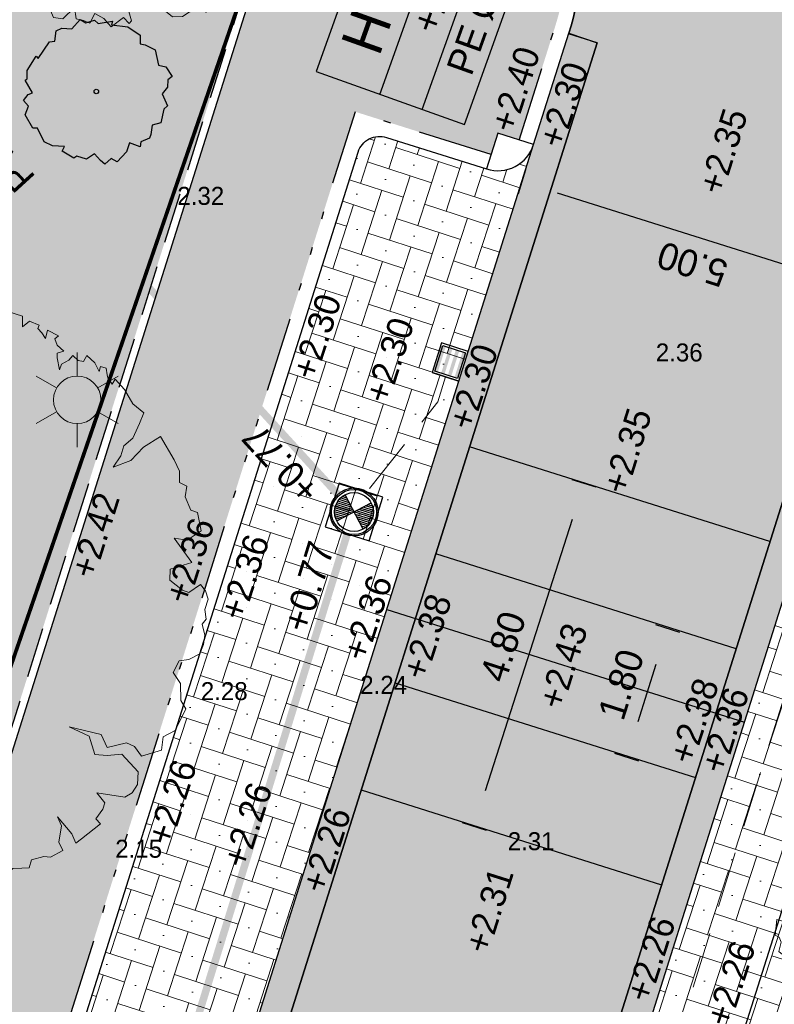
# Model space of a CAD drawing. Header units: metres. Extents: x 134157 to 138734, y 451157 to 455772.
# Tile 985 of 1056: x 136772 to 136782, y 454413 to 454426. Entities that reach past the tile are written whole.
import ezdxf
from ezdxf.enums import TextEntityAlignment as Align

# ---------------------------------------------------------------- set-up
doc = ezdxf.new("R2010")
doc.units = ezdxf.units.M
doc.linetypes.add('HIDDEN__G5', pattern=[1.125, 0.75, -0.375])
doc.linetypes.add('TR18X20__G2', pattern=[2.6, 1, -0.4, 0, -0.4, 0, -0.4, 0, -0.4])
doc.layers.add('-DR-alg-hulplijnen bochtstralen uitritconstructies', color=210, linetype='Continuous', plot=False)
doc.layers.add('-DR-alg-hulplijnen kantverharding asflast nieuwe fietsstraat', color=7, linetype='Continuous', true_color=0xff9429, plot=False)
for name, color, linetype, lineweight in [('-DR-bs-boom', 253, 'Continuous', 13), ('-DR-bs-inr-lichtmast', 253, 'Continuous', 13), ('-DR-nw-mk-taludmarkering', 252, 'Continuous', 0), ('-DR-nw-rio-HWA 125', 170, 'HIDDEN__G5', 13), ('-DR-nw-vh-arc-tegels 300x300x45', 253, 'Continuous', 9)]:
    doc.layers.add(name, color=color, linetype=linetype, lineweight=lineweight)
for name, color, linetype in [('-DR-bs-rio-DWA Jutfaseweg', 253, 'Continuous'), ('-DR-bs-txt-hoogtemaat', 253, 'Continuous'), ('-DR-nw-gr-solitaire heester', 96, 'Continuous'), ('-DR-nw-maatvoering', 3, 'Continuous'), ('-DR-nw-rio-HWA 200', 170, 'Continuous'), ('-DR-nw-rio-HWA putnummer @ 0.2', 170, 'Continuous'), ('-DR-nw-rio-HWA txt @ 0.2', 170, 'Continuous'), ('-DR-nw-rio-inspectieput', 2, 'Continuous'), ('-DR-nw-rio-putblock-deksel', 1, 'Continuous'), ('-DR-nw-rio-putblock-schacht', 2, 'Continuous'), ('-DR-nw-rio-straatkolk parkeervak', 1, 'Continuous'), ('-DR-nw-txt-hoogtemaat', 2, 'Continuous'), ('-DR-nw-vh-band 10x20 ob', 2, 'HIDDEN__G5'), ('-DR-nw-vh-band 18-20x25', 2, 'TR18X20__G2'), ('-DR-nw-vh-band 18-20x25 hoekblok R 0.50 uitwendig', 2, 'Continuous'), ('-DR-nw-vh-kantverharding', 3, 'Continuous'), ('-DR-nw-vh-scheiding verhardingen', 1, 'Continuous')]:
    doc.layers.add(name, color=color, linetype=linetype)
doc.layers.add('-DR-nw-gr-arc-beplanting grote vakken', color=7, linetype='Continuous', true_color=0xabceb2)
doc.layers.add('-DR-nw-gr-arc-gras', color=7, linetype='Continuous', true_color=0xb5d5a4)
for name, color, linetype, lineweight, true_color in [('-DR-nw-vh-arc-asfalt fietsstraat rood', 7, 'Continuous', 9, 0xdfbfc7), ('-DR-nw-vh-arc-sbs df Drainflow', 7, 'Continuous', 9, 0xb9747c), ('-DR-nw-vh-arc-sbs kf bruinrood rabat halfsteens', 7, 'Continuous', 9, 0xb88485)]:
    doc.layers.add(name, color=color, linetype=linetype, lineweight=lineweight, true_color=true_color)
doc.styles.add('18_200', font='romans', dxfattribs={"width": 0.8, "height": 0.36})
doc.styles.add('CiCom Engineering', font='txt', dxfattribs={"height": 1.8})
doc.styles.add('Drong', font='txt', dxfattribs={"height": 1.8})
doc.dimstyles.new('Drong', dxfattribs={"dimtxt": 1.8, "dimasz": 2.5, "dimexe": 0, "dimexo": 0, "dimgap": 0.9, "dimtad": 1, "dimzin": 0, "dimdsep": 46, "dimtxsty": 'Drong', "dimblk": 'dimblk-wit', "dimcen": 0, "dimse1": 1, "dimse2": 1, "dimclrd": 256, "dimclre": 1, "dimclrt": 7, "dimadec": 0, "dimazin": 0, "dimtfac": 1, "dimtmove": 0, "dimatfit": 3, "dimfxl": 1, "dimtolj": 1, "dimtzin": 0, "dimarcsym": 0})
pattern_1 = [(72, (0, 0), (-0.3780220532, -0.19261185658), [0.9, -0.3]), (162, (0.1854, 0.57063), (-0.3780220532, -0.19261185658), [0.9, -0.3]), (72, (-0.04995, 0.33167), (-0.3780220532, -0.19261185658), [0, -1.2]), (72, (-0.05355, 0.806), (-0.3780220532, -0.19261185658), [0, -1.2])]
pattern_2 = [(115.335625, (136419.71802, 453326.2367), (-0.223681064, -0.105903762), [0.06, -0.187485]), (205.335625, (136419.71802, 453326.2367), (0.105903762, -0.223681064), [0.06, -0.187485])]

# ---------------------------------------------------------------- blocks, each defined once
blk = doc.blocks.new('Boom bestaand 1')
blk.add_lwpolyline([(-0.0612, 0.3923), (-0.0736, 0.4117), (-0.087, 0.4225), (-0.0926, 0.4415), (-0.1106, 0.4615), (-0.1242, 0.4751), (-0.1453, 0.464), (-0.1728, 0.4611), (-0.1945, 0.4533), (-0.1892, 0.4456), (-0.2017, 0.4432), (-0.2068, 0.4444), (-0.2172, 0.4471), (-0.2235, 0.4396), (-0.2169, 0.4339), (-0.2271, 0.4339), (-0.2331, 0.433), (-0.2499, 0.4257), (-0.2427, 0.4167), (-0.2476, 0.4092), (-0.2589, 0.4043), (-0.2544, 0.3953), (-0.2533, 0.3814), (-0.2458, 0.3746), (-0.266, 0.3788), (-0.2728, 0.3822), (-0.2717, 0.3934), (-0.2848, 0.3874), (-0.2965, 0.3882), (-0.2987, 0.3953), (-0.3145, 0.3822), (-0.3029, 0.3735), (-0.3141, 0.372), (-0.3232, 0.3686), (-0.3277, 0.3731), (-0.3404, 0.3607), (-0.3359, 0.3465), (-0.3526, 0.3537), (-0.3703, 0.3325), (-0.3491, 0.329), (-0.3569, 0.3156), (-0.371, 0.3198), (-0.3837, 0.3191), (-0.3802, 0.2951), (-0.3781, 0.2944), (-0.3887, 0.2873), (-0.4014, 0.2902), (-0.4056, 0.2803), (-0.3837, 0.2704), (-0.359, 0.2591), (-0.3251, 0.2535), (-0.3272, 0.2337), (-0.318, 0.228), (-0.3011, 0.2189), (-0.282, 0.2224), (-0.2608, 0.2153), (-0.2523, 0.2012), (-0.27, 0.204), (-0.2834, 0.2118), (-0.2947, 0.2047), (-0.3322, 0.185), (-0.3413, 0.2203), (-0.3505, 0.2287), (-0.3724, 0.2146), (-0.388, 0.2358), (-0.4042, 0.2415), (-0.4226, 0.2415), (-0.4315, 0.2467), (-0.4416, 0.2292), (-0.4325, 0.2224), (-0.436, 0.2111), (-0.4423, 0.2083), (-0.453, 0.2067), (-0.4613, 0.1921), (-0.4572, 0.18), (-0.4671, 0.1702), (-0.4727, 0.1652), (-0.4473, 0.144), (-0.4565, 0.1356), (-0.4706, 0.132), (-0.484, 0.1398), (-0.4883, 0.1172), (-0.4847, 0.1158), (-0.4748, 0.1137), (-0.477, 0.101), (-0.4713, 0.0946), (-0.4748, 0.0748), (-0.4932, 0.0607), (-0.4854, 0.0473), (-0.4875, 0.0402), (-0.5017, 0.0304), (-0.4974, 0.0049), (-0.4897, 0.0021), (-0.4832, -0.006), (-0.4832, -0.0211), (-0.4886, -0.0247), (-0.4921, -0.0353), (-0.4877, -0.0469), (-0.4868, -0.0593), (-0.4797, -0.0567), (-0.4646, -0.0487), (-0.4592, -0.0416), (-0.4495, -0.0531), (-0.4326, -0.0549), (-0.4342, -0.0824), (-0.4439, -0.0844), (-0.4591, -0.0789), (-0.4694, -0.0898), (-0.4853, -0.0874), (-0.4835, -0.1044), (-0.469, -0.1108), (-0.4787, -0.1222), (-0.4698, -0.128), (-0.4666, -0.142), (-0.4712, -0.1535), (-0.4673, -0.1649), (-0.4544, -0.1649), (-0.422, -0.1781), (-0.41, -0.1658), (-0.3893, -0.1644), (-0.3736, -0.1512), (-0.391, -0.1753), (-0.4052, -0.1753), (-0.417, -0.1934), (-0.4393, -0.1893), (-0.4502, -0.206), (-0.443, -0.2225), (-0.4293, -0.2254), (-0.424, -0.2366), (-0.4254, -0.251), (-0.4188, -0.2613), (-0.4123, -0.2603), (-0.4066, -0.2696), (-0.4013, -0.2747), (-0.3966, -0.2735), (-0.3925, -0.2806), (-0.3993, -0.2847), (-0.3905, -0.2962), (-0.3764, -0.2947), (-0.3703, -0.2952), (-0.369, -0.3047), (-0.3739, -0.3072), (-0.379, -0.3111), (-0.3686, -0.3301), (-0.3402, -0.3274), (-0.325, -0.2991), (-0.284, -0.3012), (-0.2611, -0.2728), (-0.2463, -0.245), (-0.2054, -0.239), (-0.1868, -0.2166), (-0.1743, -0.1981), (-0.1896, -0.2363), (-0.2027, -0.2526), (-0.2201, -0.2532), (-0.2283, -0.2756), (-0.2392, -0.281), (-0.237, -0.2947), (-0.2507, -0.3132), (-0.2791, -0.3219), (-0.2898, -0.3304), (-0.3173, -0.3368), (-0.3146, -0.3612), (-0.3304, -0.3661), (-0.3025, -0.3907), (-0.2927, -0.3885), (-0.278, -0.3918), (-0.2529, -0.3874), (-0.2548, -0.4016), (-0.2471, -0.4137), (-0.2373, -0.413), (-0.2359, -0.4235), (-0.244, -0.4329), (-0.2234, -0.4441), (-0.2184, -0.4397), (-0.2103, -0.44), (-0.1991, -0.4488), (-0.19, -0.4441), (-0.1778, -0.4485), (-0.164, -0.4505), (-0.1606, -0.4451), (-0.1549, -0.4573), (-0.1555, -0.4613), (-0.14, -0.4627), (-0.1312, -0.4505), (-0.1096, -0.4259), (-0.1073, -0.4238), (-0.1116, -0.4488), (-0.1194, -0.4525), (-0.1103, -0.462), (-0.0992, -0.4807), (-0.089, -0.4841), (-0.0747, -0.4752), (-0.0482, -0.4977), (-0.0278, -0.4895), (-0.0108, -0.4916), (0.0157, -0.4977), (0.0286, -0.4827), (0.0558, -0.482), (0.072, -0.457), (0.069, -0.4349), (0.0757, -0.4119), (0.0796, -0.3924), (0.0927, -0.4156), (0.1039, -0.4278), (0.1075, -0.4466), (0.1025, -0.468), (0.1299, -0.4785), (0.1933, -0.4575), (0.2001, -0.44), (0.2363, -0.4392), (0.2587, -0.4253), (0.2652, -0.3991), (0.2784, -0.4081), (0.2832, -0.3913), (0.3018, -0.3913), (0.3264, -0.3733), (0.2952, -0.3338), (0.3048, -0.3266), (0.3174, -0.3112), (0.333, -0.3182), (0.3264, -0.335), (0.3552, -0.3436), (0.3781, -0.3189), (0.3793, -0.296), (0.4017, -0.296), (0.4096, -0.2826), (0.4002, -0.2572), (0.4186, -0.2622), (0.4261, -0.2522), (0.4345, -0.2443), (0.4231, -0.2298), (0.4365, -0.2194), (0.4544, -0.2139), (0.448, -0.1886), (0.4609, -0.1841), (0.4584, -0.1786), (0.4161, -0.1731), (0.4136, -0.1478), (0.3708, -0.1582), (0.3489, -0.1512), (0.3315, -0.1289), (0.2902, -0.1279), (0.3474, -0.1209), (0.3593, -0.1378), (0.3737, -0.1384), (0.3856, -0.1284), (0.4119, -0.1403), (0.4319, -0.109), (0.4632, -0.1221), (0.4795, -0.1133), (0.4858, -0.0977), (0.4808, -0.0718), (0.4943, -0.0594), (0.4931, -0.0482), (0.4862, -0.0269), (0.4918, -0.0131), (0.4962, -0.0015), (0.4851, 0.0073), (0.4884, 0.0283), (0.494, 0.0383), (0.4918, 0.0615), (0.4763, 0.0609), (0.4531, 0.0758), (0.4365, 0.0758), (0.4719, 0.0863), (0.489, 0.0863), (0.4862, 0.0979), (0.4761, 0.1368), (0.4651, 0.1329), (0.455, 0.15), (0.4464, 0.1571), (0.4261, 0.1516), (0.4511, 0.1914), (0.4495, 0.2054), (0.4402, 0.2194), (0.4215, 0.2288), (0.3832, 0.2155), (0.3754, 0.1921), (0.3661, 0.1742), (0.3341, 0.1773), (0.3068, 0.1532), (0.3395, 0.1968), (0.3637, 0.1976), (0.3692, 0.2304), (0.3801, 0.2397), (0.3996, 0.2444), (0.4034, 0.279), (0.3842, 0.2903), (0.3824, 0.313), (0.3563, 0.3433), (0.3406, 0.3414), (0.3141, 0.3521), (0.2925, 0.3482), (0.2787, 0.3649), (0.2826, 0.3806), (0.2817, 0.4012), (0.2696, 0.4131), (0.256, 0.4212), (0.2376, 0.4248), (0.2327, 0.4339), (0.2168, 0.4384), (0.2036, 0.45), (0.1887, 0.4518), (0.1757, 0.4483), (0.1806, 0.4248), (0.1727, 0.4169), (0.1492, 0.4041), (0.1325, 0.412), (0.1367, 0.4496), (0.0873, 0.4385), (0.0991, 0.4571), (0.0942, 0.4846), (0.0638, 0.4915), (0.0559, 0.4826), (0.0314, 0.4826), (0.0166, 0.4925), (0.0058, 0.4836), (-0.0114, 0.491), (-0.0324, 0.4905), (-0.0772, 0.485), (-0.0717, 0.4517), (-0.0599, 0.4236), (-0.0612, 0.3923)])
blk.add_circle((0, 0), 0.0251)
blk = doc.blocks.new('*U141')
at = {"layer": '-DR-nw-mk-taludmarkering', "flags": 128}
for points, const_width in [([(-0.03, -0.095), (3.975, -1.36)], 0.2), ([(-0.008, -0.522), (0.083, -0.236)], 0.1), ([(0.068, -1.28), (0.369, -0.326)], 0.1), ([(0.565, -0.703), (0.655, -0.417)], 0.1), ([(0.64, -1.46), (0.941, -0.507)], 0.1), ([(1.137, -0.883), (1.227, -0.597)], 0.1), ([(1.212, -1.641), (1.513, -0.688)], 0.1), ([(1.709, -1.064), (1.799, -0.778)], 0.1), ([(1.784, -1.822), (2.085, -0.868)], 0.1), ([(2.281, -1.245), (2.371, -0.959)], 0.1), ([(2.356, -2.002), (2.658, -1.049)], 0.1), ([(2.853, -1.425), (2.944, -1.139)], 0.1), ([(2.929, -2.183), (3.23, -1.23)], 0.1), ([(3.425, -1.606), (3.516, -1.32)], 0.1), ([(3.501, -2.364), (3.802, -1.41)], 0.1)]:
    blk.add_lwpolyline(points, dxfattribs=dict(at, const_width=const_width))
at = {"layer": '-DR-nw-vh-scheiding verhardingen', "linetype": 'ByBlock', "flags": 128}
for points in [[(0, 0), (4.005, -1.265)], [(-0.452, -1.43), (3.553, -2.695)]]:
    blk.add_lwpolyline(points, dxfattribs=at)
blk = doc.blocks.new('*U140')
at = {"layer": '-DR-nw-mk-taludmarkering', "flags": 128}
for points, const_width in [([(-3.501, 2.364), (-3.802, 1.41)], 0.1), ([(-2.929, 2.183), (-3.23, 1.23)], 0.1), ([(-2.356, 2.002), (-2.658, 1.049)], 0.1), ([(-1.784, 1.822), (-2.085, 0.868)], 0.1), ([(-3.425, 1.606), (-3.516, 1.32)], 0.1), ([(-1.212, 1.641), (-1.513, 0.688)], 0.1), ([(0.03, 0.095), (-3.975, 1.36)], 0.2), ([(-2.853, 1.425), (-2.944, 1.139)], 0.1), ([(-0.64, 1.46), (-0.941, 0.507)], 0.1), ([(-0.068, 1.28), (-0.369, 0.326)], 0.1), ([(-2.281, 1.245), (-2.371, 0.959)], 0.1), ([(-1.709, 1.064), (-1.799, 0.778)], 0.1), ([(-1.137, 0.883), (-1.227, 0.597)], 0.1), ([(-0.565, 0.703), (-0.655, 0.417)], 0.1), ([(0.008, 0.522), (-0.083, 0.236)], 0.1)]:
    blk.add_lwpolyline(points, dxfattribs=dict(at, const_width=const_width))
at = {"layer": '-DR-nw-vh-scheiding verhardingen', "linetype": 'ByBlock', "flags": 128}
for points in [[(0.452, 1.43), (-3.553, 2.695)], [(0, 0), (-4.005, 1.265)]]:
    blk.add_lwpolyline(points, dxfattribs=at)
blk = doc.blocks.new('dimblk-wit')
at = {"color": 7}
blk.add_line((0, -0.3333), (0, 0.3333), dxfattribs=at)
blk.add_solid([(0, 0), (-0.8, 0.2), (-0.8, -0.2)], dxfattribs=at)
blk = doc.blocks.new('*D479')
at = {"layer": '-DR-nw-maatvoering', "lineweight": -2, "transparency": 16777216}
blk.add_line((136773.266, 454387.078), (136784.723, 454423.362), dxfattribs=at)
at = {"layer": 'Defpoints', "color": 0, "transparency": 16777216}
for p in [(136784.874, 454423.839), (136784.969, 454423.808), (136773.102, 454386.605)]:
    blk.add_point(p, dxfattribs=at)
at = {"layer": '-DR-nw-maatvoering', "lineweight": -2, "transparency": 16777216, "xscale": 0.5, "yscale": 0.5, "zscale": 0.5}
for p, rotation in [((136784.874, 454423.839), 72.47550339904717), ((136773.115, 454386.601), 252.4755033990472)]:
    blk.add_blockref('dimblk-wit', p, dxfattribs=dict(at, rotation=rotation))
at = {"layer": '-DR-nw-maatvoering', "color": 7, "transparency": 16777216, "insert": (136779.835, 454409.09), "char_height": 0.36, "attachment_point": 5, "rotation": 72.4755, "style": 'Drong', "bg_fill": 3, "box_fill_scale": 1.1, "bg_fill_color": 256, "bg_fill_true_color": 13158600, "bg_fill_transparency": 0}
blk.add_mtext('\\A1;39.05', dxfattribs=at)
blk = doc.blocks.new('LICHTMAST')
at = {"ltscale": 0.1}
for p, q in [((0, 0.1266), (0, 0.2531)), ((-0.1096, 0.0633), (-0.2192, 0.1266)), ((0.1096, 0.0633), (0.2192, 0.1266)), ((-0.1096, -0.0633), (-0.2192, -0.1266)), ((0.1096, -0.0633), (0.2192, -0.1266)), ((0, -0.1266), (0, -0.2531))]:
    blk.add_line(p, q, dxfattribs=at)
blk.add_circle((0, 0), 0.1266, dxfattribs=at)
at = {"style": '18_200', "width": 0.8}
blk.add_attdef('HOOGTE', (0.2467, 0.2424), '', height=0.25, dxfattribs=at)
blk = doc.blocks.new('*U660')
h = blk.add_hatch(color=256)
h.dxf.hatch_style = 1
h.paths.add_polyline_path([(-0.174, 0.461), (-0.214, 0.473), (-0.322, 0.131), (-0.282, 0.119)])
h.paths.add_polyline_path([(-0.085, 0.432), (-0.129, 0.447), (-0.237, 0.104), (-0.193, 0.09)])
h.paths.add_polyline_path([(0.005, 0.404), (-0.04, 0.418), (-0.148, 0.076), (-0.103, 0.062)])
h.paths.add_polyline_path([(0.09, 0.377), (0.049, 0.39), (-0.059, 0.048), (-0.018, 0.035)])
for points in [[(0, 0), (0.125, 0.396), (-0.233, 0.509), (-0.358, 0.113)], [(-0.018, 0.035), (-0.322, 0.131), (-0.214, 0.473), (0.09, 0.377)]]:
    blk.add_lwpolyline(points, close=True)
blk = doc.blocks.new('Solitaire heester')
blk.add_lwpolyline([(-1.738, -4.391), (-2.166, -3.928), (-2.484, -4.007), (-2.465, -3.244), (-3.109, -3.265), (-3.941, -2.905), (-3.868, -2.452), (-4.36, -2.18), (-4.239, -1.823), (-3.951, -1.284), (-4.466, -0.924), (-4.503, -0.249), (-4.693, -0.105), (-4.523, 0.792), (-4.166, 0.751), (-4.409, 1.522), (-4.335, 2.134), (-3.641, 2.854), (-3.727, 3.148), (-3.089, 3.94), (-2.461, 3.914), (-2.205, 4.358), (-1.729, 4.197), (-1.539, 3.974), (-0.893, 4.711), (-0.766, 4.615), (-0.249, 4.811), (0.839, 4.577), (0.75, 4.394), (2.044, 4.064), (2.202, 3.745), (2.886, 3.886), (3.186, 3.598), (3.367, 2.954), (4.16, 2.633), (4.071, 2.213), (4.434, 1.719), (4.306, 1.417), (4.764, 0.573), (4.517, 0.55), (4.767, -0.515), (4.517, -1.491), (3.976, -1.68), (4.023, -2.014), (3.933, -2.752), (3.056, -3.305), (3.102, -3.798), (2.655, -4.416), (2.346, -4.232), (1.877, -4.365), (1.329, -4.18), (0.699, -4.79), (0.406, -4.637), (-0.508, -4.753), (-0.848, -4.267), (-1.476, -4.4), (-1.738, -4.391)])
blk.add_circle((0, 0), 0.15)
blk = doc.blocks.new('*U564')
at = {"color": 0}
blk.add_lwpolyline([(-8.027, 0), (8.027, 0), (8.027, 10.5), (-8.027, 10.5)], close=True, dxfattribs=at)
for points in [[(-8.027, 6), (8.027, 6)], [(-8.027, 3), (8.027, 3)]]:
    blk.add_lwpolyline(points, dxfattribs=at)
at = {"style": 'CiCom Engineering'}
for tag, height, p in [('PUTNUMMER', 2.75, (0, 6.869)), ('MAAIVELD', 1.8, (0, 3.751)), ('AFMETING', 1.8, (0, 0.635))]:
    blk.add_attdef(tag, text='', height=height, dxfattribs=at).set_placement(p, align=Align.CENTER)
blk = doc.blocks.new('*U2047')
at = {"layer": '-DR-nw-rio-putblock-deksel', "color": 0, "ltscale": 0.5}
for p, q in [((-0.19, 0.176), (0.191, -0.177)), ((-0.18, 0.167), (-0.181, 0.187)), ((-0.176, -0.191), (0.177, 0.19)), ((-0.154, 0.143), (-0.157, 0.207)), ((-0.128, 0.119), (-0.132, 0.223)), ((-0.103, 0.095), (-0.108, 0.236)), ((-0.077, 0.071), (-0.084, 0.246)), ((-0.051, 0.048), (-0.059, 0.253)), ((-0.026, 0.024), (-0.035, 0.257)), ((0, 0), (-0.01, 0.259)), ((0.024, 0.025), (0.015, 0.259)), ((0.048, 0.051), (0.04, 0.257)), ((0.071, 0.077), (0.065, 0.252)), ((0.095, 0.102), (0.09, 0.244)), ((0.119, 0.128), (0.115, 0.233)), ((0.143, 0.154), (0.14, 0.219)), ((0.167, 0.179), (0.166, 0.2)), ((-0.115, -0.233), (-0.119, -0.129)), ((-0.09, -0.244), (-0.095, -0.103)), ((-0.065, -0.252), (-0.071, -0.077)), ((-0.04, -0.257), (-0.048, -0.052)), ((-0.015, -0.26), (-0.024, -0.026)), ((0.01, -0.26), (0, 0)), ((0.035, -0.258), (0.026, -0.024)), ((0.059, -0.253), (0.051, -0.048)), ((0.084, -0.246), (0.077, -0.071)), ((0.108, -0.237), (0.103, -0.095)), ((0.132, -0.224), (0.128, -0.119)), ((-0.166, -0.2), (-0.167, -0.18)), ((-0.14, -0.219), (-0.143, -0.155)), ((0.157, -0.208), (0.154, -0.143)), ((0.181, -0.187), (0.18, -0.167))]:
    blk.add_line(p, q, dxfattribs=at)
at = {"layer": '-DR-nw-rio-putblock-deksel', "color": 0}
blk.add_lwpolyline([(0.317, -0.293), (0.293, 0.317), (-0.317, 0.293), (-0.293, -0.317)], close=True, dxfattribs=at)
at = {"layer": '-DR-nw-rio-putblock-deksel', "color": 0, "ltscale": 0.5}
blk.add_circle((0, 0), 0.26, dxfattribs=at)
at = {"layer": '-DR-nw-rio-putblock-schacht', "color": 0}
for radius in [0.32, 0.3]:
    blk.add_circle((0, 0), radius, dxfattribs=at)
blk = doc.blocks.new('*D2088')
at = {"layer": '-DR-nw-maatvoering', "lineweight": -2, "transparency": 16777216}
blk.add_line((136782.598, 454422.39), (136778.784, 454423.595), dxfattribs=at)
at = {"layer": 'Defpoints', "color": 0, "transparency": 16777216}
for p in [(136778.93, 454425.716), (136778.307, 454423.745), (136783.075, 454422.24)]:
    blk.add_point(p, dxfattribs=at)
at = {"layer": '-DR-nw-maatvoering', "lineweight": -2, "transparency": 16777216, "xscale": 0.5, "yscale": 0.5, "zscale": 0.5}
for p, rotation in [((136778.307, 454423.745), 162.4755034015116), ((136783.075, 454422.24), 342.4755034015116)]:
    blk.add_blockref('dimblk-wit', p, dxfattribs=dict(at, rotation=rotation))
at = {"layer": '-DR-nw-maatvoering', "color": 7, "transparency": 16777216, "insert": (136780.582, 454422.646), "char_height": 0.36, "attachment_point": 5, "rotation": 162.4755, "style": 'Drong'}
blk.add_mtext('\\A1;5.00', dxfattribs=at)
blk = doc.blocks.new('*U2245')
at = {"style": 'Drong'}
blk.add_attdef('BOBR', text='', height=1.8, rotation=2.47279, dxfattribs=at).set_placement((50.29, 2.172), align=Align.BOTTOM_RIGHT)
blk.add_attdef('MATERIAAL', text='', height=1.8, rotation=2.47279, dxfattribs=at).set_placement((0, 0), align=Align.BOTTOM_CENTER)
blk.add_attdef('BOBL', text='', height=1.8, rotation=2.47279, dxfattribs=at).set_placement((-48.602, -2.099), align=Align.BOTTOM_LEFT)
blk = doc.blocks.new('*U2246')
at = {"style": 'Drong'}
blk.add_attdef('BOBR', text='', height=1.8, rotation=62.11132, dxfattribs=at).set_placement((13.158, 24.864), align=Align.BOTTOM_RIGHT)
blk.add_attdef('MATERIAAL', text='', height=1.8, rotation=62.11132, dxfattribs=at).set_placement((0, 0), align=Align.BOTTOM_CENTER)
blk.add_attdef('BOBL', text='', height=1.8, rotation=62.11132, dxfattribs=at).set_placement((-15.87, -29.988), align=Align.BOTTOM_LEFT)
blk = doc.blocks.new('*D2354')
at = {"layer": '-DR-nw-maatvoering', "lineweight": -2, "transparency": 16777216}
blk.add_line((136777.823, 454415.627), (136778.985, 454419.245), dxfattribs=at)
at = {"layer": 'Defpoints', "color": 0, "transparency": 16777216}
for p in [(136779.138, 454419.722), (136779.138, 454419.722), (136777.671, 454415.151)]:
    blk.add_point(p, dxfattribs=at)
at = {"layer": '-DR-nw-maatvoering', "lineweight": -2, "transparency": 16777216, "xscale": 0.5, "yscale": 0.5, "zscale": 0.5}
for p, rotation in [((136779.138, 454419.722), 72.19577141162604), ((136777.671, 454415.151), 252.1957714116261)]:
    blk.add_blockref('dimblk-wit', p, dxfattribs=dict(at, rotation=rotation))
at = {"layer": '-DR-nw-maatvoering', "color": 7, "transparency": 16777216, "insert": (136778.058, 454417.548), "char_height": 0.36, "attachment_point": 5, "rotation": 72.1958, "style": 'Drong'}
blk.add_mtext('\\A1;4.80', dxfattribs=at)
blk = doc.blocks.new('*D2355')
at = {"layer": '-DR-nw-maatvoering', "lineweight": -2, "transparency": 16777216}
blk.add_line((136779.857, 454416.55), (136780.101, 454417.312), dxfattribs=at)
at = {"layer": 'Defpoints', "color": 0, "transparency": 16777216}
for p in [(136780.254, 454417.788), (136781.174, 454417.492), (136780.623, 454415.779)]:
    blk.add_point(p, dxfattribs=at)
at = {"layer": '-DR-nw-maatvoering', "lineweight": -2, "transparency": 16777216, "xscale": 0.5, "yscale": 0.5, "zscale": 0.5}
for p, rotation in [((136780.254, 454417.788), 72.19577141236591), ((136779.704, 454416.074), 252.1957714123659)]:
    blk.add_blockref('dimblk-wit', p, dxfattribs=dict(at, rotation=rotation))
at = {"layer": '-DR-nw-maatvoering', "color": 7, "transparency": 16777216, "insert": (136779.633, 454417.042), "char_height": 0.36, "attachment_point": 5, "rotation": 72.1958, "style": 'Drong'}
blk.add_mtext('\\A1;1.80', dxfattribs=at)

msp = doc.modelspace()

# ---------------------------------------------------------------- hatches: boundary and pattern name
at = {"layer": '-DR-nw-gr-arc-beplanting grote vakken'}
h = msp.add_hatch(color=256, dxfattribs=at)
h.dxf.hatch_style = 1
h.paths.add_polyline_path([(136773.394, 454434.939), (136766.503, 454420.945), (136764.769, 454421.799), (136762.497, 454417.185), (136763.773, 454416.584), (136762.442, 454413.865), (136769.567, 454410.345), (136776.801, 454433.256)])
at = {"layer": '-DR-nw-gr-arc-gras', "transparency": 33554687}
h = msp.add_hatch(dxfattribs=at)
h.set_pattern_fill('AGR-BOLLEN', color=256, scale=0.1, pattern_type=2)
h.set_pattern_definition(pattern_2)
edge = h.paths.add_edge_path()
edge.add_arc((-7000776.81, 3043164.568), 7592527.997, 340.0567505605, 340.0572256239)
edge.add_line((136455.782, 453494.254), (136455.124, 453494.493))
edge.add_arc((380495.222, 364992.548), 259592.304, 160.06665688, 160.08044536)
edge.add_line((136433.832, 453435.762), (136433.813, 453435.768))
edge.add_line((136433.813, 453435.768), (136432.179, 453431.255))
edge.add_line((136432.179, 453431.255), (136432.198, 453431.248))
edge.add_line((136432.198, 453431.248), (136431.678, 453429.87))
edge.add_line((136431.678, 453429.87), (136432.336, 453429.631))
edge.add_line((136432.336, 453429.631), (136434.309, 453435.077))
h = msp.add_hatch(dxfattribs=at)
h.set_pattern_fill('AGR-BOLLEN', color=256, scale=0.1, pattern_type=2)
h.set_pattern_definition(pattern_2)
edge = h.paths.add_edge_path()
edge.add_line((136644.275, 454017.422), (136643.935, 454016.481))
edge.add_line((136643.935, 454016.481), (136643.884, 454016.34))
edge.add_line((136643.884, 454016.34), (136644.542, 454016.102))
edge.add_arc((1711333.983, -116117.427), 1674723.582, 160.095672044, 160.096657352, ccw=False)
edge.add_line((136654.347, 454043.181), (136653.689, 454043.42))
edge.add_line((136653.689, 454043.42), (136653.638, 454043.279))
edge.add_line((136653.638, 454043.279), (136653.298, 454042.339))
edge.add_line((136653.298, 454042.339), (136644.275, 454017.422))
h = msp.add_hatch(dxfattribs=at)
h.set_pattern_fill('AGR-BOLLEN', color=256, scale=0.1, pattern_type=2)
h.set_pattern_definition(pattern_2)
h.paths.add_polyline_path([(136767.067, 454353.611), (136793.615, 454437.685, -0.413342), (136794.867, 454438.339), (136795.165, 454439.293, 0.413342), (136792.662, 454437.987), (136766.124, 454353.945), (136752.302, 454318.808, -0.00463), (136725.901, 454239.621), (136726.847, 454239.295, 0.004629), (136753.244, 454318.471)])
at = {"layer": '-DR-nw-vh-arc-asfalt fietsstraat rood', "transparency": 33554687}
h = msp.add_hatch(color=256, dxfattribs=at)
h.dxf.hatch_style = 1
edge = h.paths.add_edge_path()
edge.add_line((136786.047, 454428.323), (136788.005, 454434.524))
edge.add_arc((136802.309, 454430.007), 15, 161.1385, 162.4755, ccw=False)
edge.add_line((136788.114, 454434.856), (136786.207, 454435.459))
edge.add_line((136786.207, 454435.459), (136786.098, 454435.126))
edge.add_line((136786.098, 454435.126), (136783.237, 454436.029))
edge.add_line((136783.237, 454436.029), (136783.343, 454436.363))
edge.add_line((136783.343, 454436.363), (136781.435, 454436.965))
edge.add_line((136781.435, 454436.965), (136780.92, 454435.334))
edge.add_line((136780.92, 454435.334), (136780.77, 454434.857))
edge.add_line((136780.77, 454434.857), (136780.619, 454434.38))
edge.add_line((136780.619, 454434.38), (136780.468, 454433.903))
edge.add_line((136780.468, 454433.903), (136780.318, 454433.426))
edge.add_line((136780.318, 454433.426), (136780.167, 454432.95))
edge.add_line((136780.167, 454432.95), (136780.017, 454432.473))
edge.add_line((136780.017, 454432.473), (136779.866, 454431.996))
edge.add_line((136779.866, 454431.996), (136779.716, 454431.519))
edge.add_line((136779.716, 454431.519), (136779.565, 454431.042))
edge.add_line((136779.565, 454431.042), (136779.415, 454430.566))
edge.add_line((136779.415, 454430.566), (136779.372, 454430.431))
edge.add_arc((136784.14, 454428.926), 5, 162.4755, 180.9105)
edge.add_line((136779.141, 454428.846), (136779.165, 454427.307))
edge.add_arc((136774.166, 454427.227), 5, -15.8158, 0.9105, ccw=False)
edge.add_line((136778.977, 454425.865), (136778.93, 454425.716))
edge.add_line((136778.93, 454425.716), (136779.311, 454425.596))
edge.add_line((136779.311, 454425.596), (136783.316, 454424.331))
edge.add_line((136783.316, 454424.331), (136783.698, 454424.211))
edge.add_arc((136788.466, 454422.705), 5, 144.0406, 162.4755, ccw=False)
edge.add_line((136784.418, 454425.641), (136785.326, 454426.893))
edge.add_arc((136781.279, 454429.829), 5, 324.0406, 342.4755)
h = msp.add_hatch(color=256, dxfattribs=at)
h.dxf.hatch_style = 1
edge = h.paths.add_edge_path()
edge.add_line((136621.119, 453955.235), (136699.22, 454170.922))
edge.add_arc((132463.741, 455704.591), 4504.6, 340.09465, 342.475503)
edge.add_line((136759.275, 454348.195), (136783.316, 454424.331))
edge.add_line((136783.316, 454424.331), (136779.311, 454425.596))
edge.add_line((136779.311, 454425.596), (136755.27, 454349.46))
edge.add_arc((132463.741, 455704.591), 4500.4, 340.09465, 342.475503, ccw=False)
edge.add_line((136695.271, 454172.352), (136617.17, 453956.665))
edge.add_line((136617.17, 453956.665), (136621.119, 453955.235))
at = {"layer": '-DR-nw-vh-arc-sbs df Drainflow'}
h = msp.add_hatch(dxfattribs=at)
h.set_pattern_fill('AVH-SBS_KEIFORMAAT_ELLEBOOG_01', color=256, scale=3, angle=72, pattern_type=2)
h.set_pattern_definition(pattern_1)
h.paths.add_polyline_path([(136785.705, 454423.262, 0.414203), (136785.509, 454423.638), (136784.201, 454424.052, -0.447201), (136783.894, 454424.731, 0.027841), (136783.698, 454424.211), (136776.451, 454401.263), (136778.523, 454400.517)])
h = msp.add_hatch(dxfattribs=at)
h.set_pattern_fill('AVH-SBS_KEIFORMAAT_ELLEBOOG_01', color=256, scale=3, angle=72, pattern_type=2)
h.set_pattern_definition(pattern_1)
h.paths.add_polyline_path([(136778.464, 454424.242, -0.414214), (136777.837, 454423.916), (136776.502, 454424.337, 0.414214), (136776.125, 454424.142), (136769.673, 454403.707), (136771.744, 454402.96)])
at = {"layer": '-DR-nw-vh-arc-sbs kf bruinrood rabat halfsteens', "transparency": 33554687}
h = msp.add_hatch(color=256, dxfattribs=at)
h.dxf.hatch_style = 1
h.paths.add_polyline_path([(136772.121, 454402.825), (136771.744, 454402.96), (136778.464, 454424.242), (136778.93, 454425.716), (136779.311, 454425.596)])
h = msp.add_hatch(color=256, dxfattribs=at)
h.dxf.hatch_style = 1
h.paths.add_polyline_path([(136776.451, 454401.263), (136776.075, 454401.399), (136783.214, 454424.007), (136783.316, 454424.331), (136783.698, 454424.211)])
at = {"layer": '-DR-nw-vh-arc-tegels 300x300x45'}
h = msp.add_hatch(dxfattribs=at)
h.set_pattern_fill('AVH-TEGEL_200X200_HALFST', color=256, scale=2, angle=64, pattern_type=2)
h.set_pattern_definition([(64, (0, 0), (-0.00441035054, 0.44719184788), [0.4, -0.4]), (154, (0, 0), (-0.1753484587, -0.35951761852), [])])
edge = h.paths.add_edge_path()
edge.add_line((136762.362, 454417.138), (136764.723, 454421.933))
edge.add_line((136764.723, 454421.933), (136766.457, 454421.079))
edge.add_line((136766.457, 454421.079), (136773.348, 454435.073))
edge.add_line((136773.348, 454435.073), (136766.794, 454438.33))
edge.add_line((136766.794, 454438.33), (136766.525, 454437.34))
edge.add_line((136766.525, 454437.34), (136764.92, 454431.43))
edge.add_line((136764.92, 454431.43), (136764.851, 454431.29))
edge.add_line((136764.851, 454431.29), (136766.14, 454430.704))
edge.add_line((136766.14, 454430.704), (136761.006, 454420.35))
edge.add_line((136761.006, 454420.35), (136761.561, 454420.099))
edge.add_line((136761.561, 454420.099), (136759.644, 454416.209))
edge.add_line((136759.644, 454416.209), (136760.999, 454415.539))
edge.add_line((136760.999, 454415.539), (136759.221, 454411.971))
edge.add_line((136759.221, 454411.971), (136757.894, 454412.602))
edge.add_line((136757.894, 454412.602), (136755.969, 454408.7))
edge.add_line((136755.969, 454408.7), (136755.447, 454408.956))
edge.add_line((136755.447, 454408.956), (136750.324, 454398.622))
edge.add_line((136750.324, 454398.622), (136749.067, 454399.245))
edge.add_line((136749.067, 454399.245), (136749, 454399.11))
edge.add_line((136749, 454399.11), (136744.789, 454401.185))
edge.add_line((136744.789, 454401.185), (136744.575, 454400.4))
edge.add_line((136744.575, 454400.4), (136750.026, 454397.727))
edge.add_line((136750.026, 454397.727), (136748.467, 454394.61))
edge.add_line((136748.467, 454394.61), (136743.042, 454397.248))
edge.add_line((136743.042, 454397.248), (136742.253, 454395.269))
edge.add_line((136742.253, 454395.269), (136742.311, 454395.241))
edge.add_line((136742.311, 454395.241), (136742.336, 454395.093))
edge.add_line((136742.336, 454395.093), (136743.838, 454394.436))
edge.add_arc((136744.613, 454396.28), 2, 247.2035, 264.1612)
edge.add_line((136744.41, 454394.291), (136748.353, 454393.887))
edge.add_line((136748.353, 454393.887), (136751.061, 454393.601))
edge.add_line((136751.061, 454393.601), (136753.036, 454393.208))
edge.add_line((136753.036, 454393.208), (136755.01, 454392.814))
edge.add_line((136755.01, 454392.814), (136755.285, 454392.738))
edge.add_line((136755.285, 454392.738), (136757.776, 454391.858))
edge.add_line((136757.776, 454391.858), (136753.851, 454395.101))
edge.add_line((136753.851, 454395.101), (136758.047, 454403.623))
edge.add_line((136758.047, 454403.623), (136756.163, 454404.55))
edge.add_line((136756.163, 454404.55), (136758.817, 454409.94))
edge.add_line((136758.817, 454409.94), (136760.103, 454409.314))
edge.add_line((136760.103, 454409.314), (136761.385, 454411.933))
edge.add_line((136761.385, 454411.933), (136768.987, 454408.177))
edge.add_line((136768.987, 454408.177), (136769.627, 454410.203))
edge.add_line((136769.627, 454410.203), (136762.309, 454413.82))
edge.add_line((136762.309, 454413.82), (136763.639, 454416.536))
edge.add_line((136763.639, 454416.536), (136762.362, 454417.138))
h = msp.add_hatch(dxfattribs=at)
h.set_pattern_fill('AVH-TEGEL_200X200_HALFST', color=256, scale=2, angle=71, pattern_type=2)
h.set_pattern_definition([(71, (0, 0), (-0.05887645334, 0.44332106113), [0.4, -0.4]), (161, (0, 0), (-0.13022726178, -0.37820743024), [])])
h.paths.add_polyline_path([(136767.143, 454396.463), (136768.907, 454395.906), (136768.35, 454394.141), (136766.586, 454394.699)], flags=16)
h.paths.add_polyline_path([(136766.378, 454394.039), (136768.142, 454393.482), (136767.585, 454391.718), (136765.821, 454392.275)], flags=16)
edge = h.paths.add_edge_path()
edge.add_line((136778.938, 454430.716), (136776.922, 454433.307))
edge.add_line((136776.922, 454433.307), (136769.002, 454408.225))
edge.add_line((136769.002, 454408.225), (136763.285, 454390.119))
edge.add_line((136763.285, 454390.119), (136767.11, 454389.945))
edge.add_line((136767.11, 454389.945), (136767.396, 454389.854))
edge.add_line((136767.396, 454389.854), (136767.704, 454390.83))
edge.add_line((136767.704, 454390.83), (136767.465, 454390.905))
edge.add_line((136767.465, 454390.905), (136767.601, 454391.334))
edge.add_line((136767.601, 454391.334), (136767.839, 454391.259))
edge.add_line((136767.839, 454391.259), (136769.391, 454396.171))
edge.add_line((136769.391, 454396.171), (136769.105, 454396.262))
edge.add_line((136769.105, 454396.262), (136769.195, 454396.548))
edge.add_line((136769.195, 454396.548), (136767.383, 454397.12))
edge.add_line((136767.383, 454397.12), (136776.085, 454424.679))
edge.add_line((136776.085, 454424.679), (136777.897, 454424.107))
edge.add_line((136777.897, 454424.107), (136777.987, 454424.393))
edge.add_line((136777.987, 454424.393), (136778.273, 454424.302))
edge.add_line((136778.273, 454424.302), (136778.743, 454425.789))
edge.add_arc((136774.166, 454427.234), 4.8, 342.4755, 360.9105)
edge.add_line((136778.965, 454427.311), (136778.941, 454428.843))
edge.add_arc((136784.14, 454428.926), 5.2, 162.4755, 180.9105, ccw=False)
edge.add_line((136779.181, 454430.491), (136779.224, 454430.626))
edge.add_line((136779.224, 454430.626), (136778.938, 454430.716))

# ---------------------------------------------------------------- linework, layer by layer
at = {"layer": '-DR-alg-hulplijnen bochtstralen uitritconstructies', "flags": 128}
msp.add_lwpolyline([(136776.507, 454418.044), (136781.275, 454416.538)], dxfattribs=at)
at = {"layer": '-DR-alg-hulplijnen kantverharding asflast nieuwe fietsstraat'}
for points in [[(136782.187, 454454.718), (136782.781, 454444.488, -0.091214), (136782.11, 454439.102), (136779.372, 454430.431, 0.080612), (136779.141, 454428.846), (136779.165, 454427.314, -0.080612), (136778.934, 454425.729), (136779.311, 454425.596), (136755.27, 454349.46, -0.010389), (136695.271, 454172.352), (136617.17, 453956.665), (136616.794, 453956.801, -0.016644), (136615.557, 453953.711), (136612.599, 453946.977)], [(136795.319, 454446.893, -0.11334), (136791.441, 454440.346), (136791.377, 454440.278, 0.112567), (136788.005, 454434.524), (136786.047, 454428.323, -0.080612), (136785.326, 454426.893), (136784.418, 454425.641, 0.080611), (136783.698, 454424.211), (136783.316, 454424.331), (136759.275, 454348.195, -0.010389), (136699.22, 454170.922), (136621.119, 453955.235), (136621.495, 453955.098, 0.016644), (136620.467, 453951.934), (136618.89, 453946.466, -0.016644)]]:
    msp.add_lwpolyline(points, format="xyb", dxfattribs=at)
at = {"layer": '-DR-bs-rio-DWA Jutfaseweg', "const_width": 0.05, "flags": 128}
msp.add_lwpolyline([(136762.592, 454391.442), (136775.847, 454429.935)], dxfattribs=at)
at = {"layer": '-DR-nw-rio-HWA 125', "flags": 128}
for points in [[(136775.864, 454397.984), (136782.489, 454419.042), (136782.787, 454419.94), (136785.136, 454425.776), (136788.084, 454434.027)], [(136776.277, 454419.654), (136777.186, 454420.81), (136777.289, 454421.145)]]:
    msp.add_lwpolyline(points, dxfattribs=at)
at = {"layer": '-DR-nw-rio-HWA 200', "const_width": 0.1, "flags": 128}
for points in [[(136766.424, 454429.887), (136775.853, 454419.578)], [(136775.974, 454419.036), (136770.031, 454399.817)]]:
    msp.add_lwpolyline(points, dxfattribs=at)
at = {"layer": '-DR-nw-vh-band 10x20 ob', "ltscale": 0.9}
msp.add_lwpolyline([(136776.794, 454433.234), (136769.567, 454410.345), (136762.442, 454413.865), (136763.773, 454416.584), (136762.497, 454417.185), (136764.769, 454421.799), (136766.503, 454420.945), (136773.383, 454434.917)], dxfattribs=at)
at = {"layer": '-DR-nw-vh-band 18-20x25', "flags": 128}
msp.add_lwpolyline([(136778.273, 454424.302), (136778.743, 454425.789, 0.080612), (136778.965, 454427.311), (136778.941, 454428.843, -0.080612), (136779.181, 454430.491), (136779.224, 454430.626)], format="xyb", dxfattribs=at)
at = {"layer": '-DR-nw-vh-band 18-20x25'}
msp.add_lwpolyline([(136777.897, 454424.107), (136776.085, 454424.679), (136767.383, 454397.12), (136769.195, 454396.548)], dxfattribs=at)
at = {"layer": '-DR-nw-vh-band 18-20x25 hoekblok R 0.50 uitwendig'}
msp.add_lwpolyline([(136778.464, 454424.242), (136777.987, 454424.393), (136777.837, 454423.916)], dxfattribs=at)
at = {"layer": '-DR-nw-vh-kantverharding'}
for points in [[(136776.922, 454433.307), (136769.627, 454410.203), (136762.309, 454413.82), (136763.639, 454416.536), (136762.362, 454417.138), (136764.723, 454421.933), (136766.457, 454421.079), (136773.348, 454435.073)], [(136779.311, 454425.596), (136778.93, 454425.716)], [(136769.581, 454396.111), (136778.464, 454424.242)], [(136771.789, 454386.496), (136783.698, 454424.211)]]:
    msp.add_lwpolyline(points, dxfattribs=at)
for points in [[(136762.726, 454374.402), (136769.581, 454396.111, 0.414214), (136769.255, 454396.739), (136767.92, 454397.16, -0.414214), (136767.724, 454397.537), (136776.125, 454424.142, -0.414214), (136776.502, 454424.337), (136777.837, 454423.916, 0.414214), (136778.464, 454424.242), (136778.934, 454425.729, 0.080612), (136779.165, 454427.314), (136779.141, 454428.846, -0.080612), (136779.372, 454430.431), (136779.415, 454430.566)], [(136616.794, 453956.801), (136617.17, 453956.665), (136695.271, 454172.352, 0.010389), (136755.27, 454349.46), (136779.311, 454425.596)], [(136621.495, 453955.098), (136621.119, 453955.235), (136699.22, 454170.922, 0.010389), (136759.275, 454348.195), (136783.316, 454424.331)]]:
    msp.add_lwpolyline(points, format="xyb", dxfattribs=at)

# ---------------------------------------------------------------- block references
at = {"layer": '-DR-bs-boom', "rotation": 293.3958673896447}
for p, xscale, yscale in [((136772.957, 454429.825), 8, 8), ((136770.172, 454418.243), 8, 8), ((136786.154, 454413.44), 9, 9)]:
    msp.add_blockref('Boom bestaand 1', p, dxfattribs=dict(at, xscale=xscale, yscale=yscale))
at = {"layer": '-DR-bs-inr-lichtmast', "xscale": 2.5, "yscale": 2.5}
msp.add_blockref('LICHTMAST', (136772.377, 454420.838), dxfattribs=at)
at = {"layer": '-DR-nw-gr-solitaire heester', "xscale": 0.2, "yscale": 0.2, "zscale": 0.2, "rotation": 70.17551579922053}
msp.add_blockref('Solitaire heester', (136772.632, 454424.95), dxfattribs=at)
at = {"layer": '-DR-nw-mk-taludmarkering'}
for name, p in [('*U140', (136781.164, 454417.517)), ('*U141', (136776.617, 454417.065))]:
    msp.add_blockref(name, p, dxfattribs=at)
at = {"layer": '-DR-nw-rio-HWA putnummer @ 0.2', "xscale": 0.2, "yscale": 0.2, "zscale": 0.2, "rotation": 70.33562535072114}
msp.add_blockref('*U564', (136778.082, 454426.019), dxfattribs=at).add_auto_attribs({'MAAIVELD': '+2.22', 'PUTNUMMER': 'HW-16', 'AFMETING': 'PE Ø600'})
at = {"layer": '-DR-nw-rio-inspectieput', "rotation": 70.33562535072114}
msp.add_blockref('*U2047', (136776.069, 454419.342), dxfattribs=at)
at = {"layer": '-DR-nw-rio-straatkolk parkeervak'}
msp.add_blockref('*U660', (136777.468, 454421.088), dxfattribs=at)

# ---------------------------------------------------------------- texts
at = {"layer": '-DR-bs-txt-hoogtemaat', "color": 253, "char_height": 0.24, "attachment_point": 7, "style": 'Drong'}
for s, insert in [('2.32', (136773.713, 454423.434, 2.323)), ('2.36', (136780.094, 454421.346, 2.359)), ('2.24', (136776.152, 454416.917, 2.236)), ('2.28', (136774.026, 454416.83, 2.278)), ('2.31', (136778.119, 454414.829, 2.309)), ('2.15', (136772.884, 454414.728, 2.151))]:
    msp.add_mtext(s, dxfattribs=dict(at, insert=insert))
at = {"layer": '-DR-nw-txt-hoogtemaat', "style": 'Drong'}
for s, p in [('+2.40', (136778.202, 454424.379)), ('+2.30', (136778.845, 454424.173))]:
    msp.add_text(s, height=0.34, rotation=72, dxfattribs=at).set_placement(p)

# ---------------------------------------------------------------- next in the draw order: dimensions: what is measured, and where the dimension line sits
at = {"layer": '-DR-nw-maatvoering'}
dim = msp.add_linear_dim(base=(136784.874, 454423.839), p1=(136773.102, 454386.605), p2=(136784.969, 454423.808), angle=252.4755, dimstyle='Drong', override={"dimtfill": 1}, dxfattribs=at)
dim.commit()
dim.dimension.update_dxf_attribs({"geometry": '*D479', "text_midpoint": (136780.182, 454408.981), "dimtype": 160})

# ---------------------------------------------------------------- next in the draw order: linework, layer by layer
at = {"layer": '-DR-alg-hulplijnen kantverharding asflast nieuwe fietsstraat'}
for points in [[(136782.187, 454454.718), (136782.781, 454444.488, -0.091214), (136782.11, 454439.102), (136779.372, 454430.431, 0.080612), (136779.141, 454428.846), (136779.165, 454427.314, -0.080612), (136778.934, 454425.729), (136779.311, 454425.596), (136755.27, 454349.46, -0.010389), (136695.271, 454172.352), (136617.17, 453956.665), (136616.794, 453956.801, -0.016644), (136615.557, 453953.711), (136612.599, 453946.977)], [(136795.319, 454446.893, -0.11334), (136791.441, 454440.346), (136791.377, 454440.278, 0.112567), (136788.005, 454434.524), (136786.047, 454428.323, -0.080612), (136785.326, 454426.893), (136784.418, 454425.641, 0.080611), (136783.698, 454424.211), (136783.316, 454424.331), (136759.275, 454348.195, -0.010389), (136699.22, 454170.922), (136621.119, 453955.235), (136621.495, 453955.098, 0.016644), (136620.467, 453951.934), (136618.89, 453946.466, -0.016644)]]:
    msp.add_lwpolyline(points, format="xyb", dxfattribs=at)

# ---------------------------------------------------------------- next in the draw order: block references
at = {"layer": '-DR-nw-rio-HWA txt @ 0.2', "xscale": 0.2, "yscale": 0.2, "zscale": 0.2, "rotation": 70.33562535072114}
msp.add_blockref('*U2246', (136771.138, 454424.733), dxfattribs=at).add_auto_attribs({'BOBL': '+0.77', 'BOBR': '+0.80', 'MATERIAAL': 'PVC Ø200'})
at = {"layer": '-DR-nw-rio-HWA txt @ 0.2'}
ref = msp.add_blockref('*U2245', (136772.94, 454409.227), dxfattribs=dict(at, xscale=0.2, yscale=0.2, zscale=0.2, rotation=70.33562535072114))
ref.add_attrib('BOBR', '+0.77', dxfattribs={"layer": '0', "height": 0.36, "rotation": 72.8084, "style": 'Drong'}).set_placement((136775.916, 454418.845), align=Align.BOTTOM_RIGHT)

# ---------------------------------------------------------------- next in the draw order: texts
at = {"layer": '-DR-nw-txt-hoogtemaat', "style": 'Drong'}
for s, rotation, p in [('+2.35', 72.4755, (136780.979, 454423.553, -4.578)), ('+2.30', 72, (136775.552, 454421.082)), ('+2.30', 72, (136776.523, 454420.766)), ('+2.30', 72, (136777.641, 454420.413)), ('+2.35', 72.4755, (136779.7, 454419.557, -4.578)), ('+2.42', 72.4755, (136772.603, 454418.432)), ('+2.36', 72, (136773.859, 454418.095)), ('+2.36', 72, (136774.59, 454417.875)), ('+2.36', 72, (136776.231, 454417.332)), ('+2.38', 72, (136777.023, 454417.082)), ('+2.43', 72.4755, (136778.844, 454416.689, -2.244)), ('+2.38', 72, (136780.586, 454415.957)), ('+2.36', 73, (136781.007, 454415.834)), ('+2.26', 72, (136773.622, 454414.871)), ('+2.26', 72, (136774.63, 454414.568)), ('+2.26', 72, (136775.68, 454414.236)), ('+2.31', 72.4755, (136777.857, 454413.431, -2.269)), ('+2.26', 72.0987, (136780.009, 454412.783)), ('+2.26', 72, (136781.075, 454412.456))]:
    msp.add_text(s, height=0.34, rotation=rotation, dxfattribs=at).set_placement(p)

# ---------------------------------------------------------------- next in the draw order: dimensions: what is measured, and where the dimension line sits
at = {"layer": '-DR-nw-maatvoering'}
dim = msp.add_linear_dim(base=(136778.307, 454423.745), p1=(136783.075, 454422.24), p2=(136778.93, 454425.716), angle=342.4755, dimstyle='Drong', dxfattribs=at)
dim.commit()
dim.dimension.update_dxf_attribs({"geometry": '*D2088', "text_midpoint": (136780.582, 454422.646)})
for p1, p2, distance, picture, middle in [((136777.671, 454415.151), (136779.138, 454419.722), 0, '*D2354', (136778.058, 454417.548)), ((136780.623, 454415.779), (136781.174, 454417.492), 0.966, '*D2355', (136779.633, 454417.042))]:
    dim = msp.add_aligned_dim(p1=p1, p2=p2, distance=distance, dimstyle='Drong', dxfattribs=at)
    dim.commit()
    dim.dimension.update_dxf_attribs({"geometry": picture, "text_midpoint": middle})

doc.saveas('drawing.dxf')
